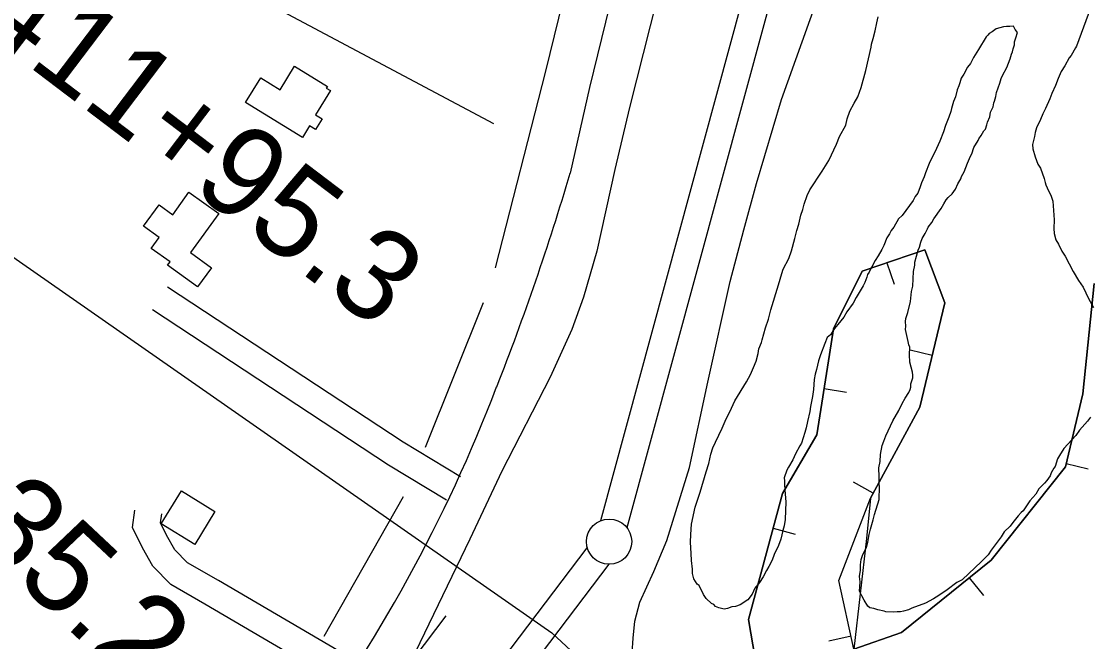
# Model space of a CAD drawing. Extents: x 3250478 to 3288318, y 788638 to 816472.
# Drawn here: x 3272509 to 3273689, y 796970 to 797655 of the extents above; entities that cross this region are included whole.
import ezdxf

# ---------------------------------------------------------------- set-up
doc = ezdxf.new("R2010")
doc.units = 0
for name, color, linetype in [('V-BLDG-OTLN', 7, 'Continuous'), ('V-BORW-LINE', 7, 'Continuous'), ('V-LEVE-TOET', 7, 'Continuous'), ('V-ROAD-CNTR', 7, 'Continuous'), ('V-SITE-VEGE', 7, 'Continuous'), ('V-SURV-IDEN', 7, 'Continuous'), ('V-SURV-LINE', 7, 'Continuous'), ('V-TOPO-SHOR', 7, 'Continuous'), ('V-UTIL-LINE', 7, 'Continuous')]:
    doc.layers.add(name, color=color, linetype=linetype)

msp = doc.modelspace()

# ---------------------------------------------------------------- linework, layer by layer
at = {"layer": 'V-BLDG-OTLN'}
for points in [[(3272850.3, 797578.2), (3272833.9, 797551.4), (3272841, 797547.1), (3272833.7, 797535.2), (3272827.1, 797539.2), (3272819.2, 797526.4), (3272756.4, 797565), (3272773.2, 797592.4), (3272794.8, 797579.2), (3272810.7, 797605.1), (3272846.9, 797582.9), (3272845.7, 797581)], [(3272726.9, 797442.4), (3272695.8, 797399.3), (3272718.7, 797382.7), (3272703.5, 797361.6), (3272670.4, 797385.4), (3272673.1, 797389), (3272652.4, 797403.9), (3272661.1, 797416), (3272643.9, 797428.4), (3272660.9, 797452), (3272676, 797441.2), (3272694, 797466.1)], [(3272685.6, 797136.4), (3272722.7, 797113.6), (3272700.3, 797077.1), (3272663.2, 797099.9)]]:
    msp.add_lwpolyline(points, close=True, dxfattribs=at)
at = {"layer": 'V-BORW-LINE'}
for p, q in [((3273465, 797388.1), (3273473, 797364.4)), ((3273515, 797285.7), (3273490.6, 797291.5)), ((3273395.6, 797249.3), (3273420.3, 797245.4)), ((3273663, 797166.5), (3273687.3, 797160.6)), ((3273449.9, 797133.8), (3273427.9, 797145.7)), ((3273339.3, 797095), (3273363.4, 797088.5)), ((3273555.8, 797040.2), (3273571.5, 797020.8)), ((3273425.3, 796975.9), (3273400.9, 796970.5))]:
    msp.add_line(p, q, dxfattribs=at)
for points in [[(3273319.3, 796951.3), (3273312.1, 796994.4), (3273349.6, 797133.4), (3273387.6, 797198.3), (3273401.5, 797287), (3273405.9, 797315), (3273437.5, 797378.7), (3273506.9, 797402.4), (3273528.8, 797343.8), (3273501.4, 797228.8), (3273446.8, 797128.2), (3273442.5, 797083.6), (3273428.5, 796961.4), (3273480.9, 796980), (3273579.9, 797059.6), (3273662.1, 797162.9), (3273681.4, 797243.3), (3273694, 797365.4)], [(3273694, 797365.4), (3273681.4, 797243.3), (3273662.1, 797162.9), (3273579.9, 797059.6), (3273480.9, 796980), (3273428.5, 796961.4), (3273411.8, 797037.3), (3273446.8, 797128.2), (3273501.4, 797228.8), (3273528.8, 797343.8), (3273506.9, 797402.4), (3273437.5, 797378.7), (3273405.9, 797315), (3273401.5, 797287), (3273387.6, 797198.3), (3273349.6, 797133.4), (3273312.1, 796994.4), (3273319.3, 796951.3)]]:
    msp.add_lwpolyline(points, dxfattribs=at)
at = {"layer": 'V-LEVE-TOET'}
for points in [[(3273241.4, 797799.7), (3273180.6, 797559.5), (3273164.3, 797491), (3273144.4, 797401.1), (3273129.6, 797350.1), (3273116.8, 797314.3), (3273092.9, 797261.7), (3273039.5, 797158.1), (3273004.1, 797083), (3272939.1, 796947.8)], [(3273183.6, 796957.5), (3273184.6, 796973.6), (3273186.3, 796992.3), (3273191.9, 797013.4), (3273207.3, 797047.1), (3273221.9, 797081.5), (3273246.8, 797162.1), (3273267.1, 797256.4), (3273291.7, 797367.5), (3273306.9, 797424.5), (3273320.9, 797475.6), (3273348.5, 797568.5), (3273387.3, 797676.3)]]:
    msp.add_lwpolyline(points, dxfattribs=at)
at = {"layer": 'V-ROAD-CNTR'}
for points in [[(3273256.8, 798057.7), (3273207.2, 797870.4), (3273136.3, 797581.8), (3273115.1, 797487.2)], [(3272994, 797151.7), (3272930.5, 797190), (3272670.2, 797361)], [(3272978.6, 797126), (3272914.5, 797164.6), (3272653.7, 797336)], [(3272865.3, 796921.2), (3272711.5, 797011.3), (3272673.8, 797032.8), (3272654.1, 797053.2), (3272642.8, 797073.4), (3272631.6, 797095.8), (3272634.3, 797114.9)], [(3272880.5, 796947.1), (3272726.5, 797037.3), (3272692.4, 797056.7), (3272678.3, 797071.3), (3272669.3, 797087.4), (3272662.6, 797100.9), (3272664, 797110.9)]]:
    msp.add_lwpolyline(points, dxfattribs=at)
for centre, radius, start, end in [((3270322.3, 798316.2), 2913.3, 338.5531, 343.4673), ((3271454.8, 797853.6), 1690.1, 323.2352, 339.1119)]:
    msp.add_arc(centre, radius, start, end, dxfattribs=at)
at = {"layer": 'V-SITE-VEGE'}
for points in [[(3273738.5, 797801.5), (3273674.5, 797627.2), (3273673.2, 797625.3), (3273668.4, 797617), (3273666.4, 797614.5), (3273661.6, 797605.6), (3273657.5, 797599.2), (3273654, 797591.6), (3273651.2, 797583.9), (3273647, 797574.9), (3273644.8, 797569.2), (3273640, 797558.3), (3273637.2, 797552.6), (3273634.4, 797546.2), (3273630.2, 797537.2), (3273628.7, 797532.1), (3273628, 797527.6), (3273625.7, 797518.6), (3273626.2, 797514), (3273628.5, 797504.9), (3273631.5, 797497), (3273634.6, 797492.4), (3273638.8, 797481.2), (3273639.9, 797476.6), (3273640.5, 797474), (3273643.5, 797467.4), (3273646, 797462.8), (3273648.3, 797456.3), (3273649.6, 797435.5), (3273649.3, 797425.8), (3273649.8, 797420.6), (3273651.5, 797413.4), (3273654.6, 797408.7), (3273658.2, 797400.8), (3273662, 797395.5), (3273670.5, 797378.4), (3273676.6, 797368.5), (3273681.6, 797361.2), (3273687.7, 797348.7), (3273693.2, 797338.8)], [(3273359.4, 797401.4), (3273363.1, 797414.9), (3273365.3, 797423.9), (3273367.5, 797430.9), (3273369.8, 797440.6), (3273371.9, 797447), (3273373.4, 797452.8), (3273376.9, 797462.4), (3273379.7, 797468.8), (3273393.4, 797489.1), (3273400.9, 797501.2), (3273409.2, 797519.1), (3273412.7, 797527.4), (3273419.6, 797540.1), (3273421.1, 797547.2), (3273424, 797555.5), (3273428.8, 797564.4), (3273432.9, 797571.4), (3273436.5, 797581.7), (3273441.7, 797600.3), (3273447.7, 797626.1), (3273447.8, 797629.3), (3273449.9, 797635.7), (3273452.1, 797644.1), (3273453.7, 797653.1), (3273455.2, 797659.5)], [(3273494.2, 797378.3), (3273495.7, 797385.3), (3273495.8, 797388.6), (3273499.5, 797402.1), (3273500.9, 797405.3), (3273502.3, 797411), (3273503.8, 797414.9), (3273507.2, 797420.6), (3273509.9, 797425.7), (3273510.6, 797427.6), (3273514.7, 797432.7), (3273516.8, 797436.5), (3273524.9, 797447.9), (3273527.7, 797453), (3273530.4, 797457.5), (3273532.4, 797460), (3273537.1, 797464.4), (3273540.5, 797469.5), (3273543.3, 797475.2), (3273546.7, 797480.9), (3273547.4, 797483.5), (3273550.2, 797488.6), (3273553.8, 797498.2), (3273557.2, 797505.9), (3273558.6, 797508.4), (3273560.8, 797515.5), (3273565.6, 797523.1), (3273566.3, 797525), (3273569, 797528.8), (3273571.8, 797533.9), (3273573.8, 797535.8), (3273575.2, 797540.3), (3273576, 797543.5), (3273578.7, 797549.3), (3273579.5, 797554.4), (3273582.3, 797560.2), (3273583.1, 797564.7), (3273583.8, 797566.6), (3273585.3, 797571.7), (3273586.1, 797576.2), (3273589.7, 797586.5), (3273591.1, 797591.6), (3273592.5, 797594.8), (3273597.3, 797603.8), (3273600.9, 797613.4), (3273602.4, 797618.5), (3273603.7, 797621.1), (3273604.5, 797624.3), (3273605.9, 797628.8), (3273606, 797632), (3273607.5, 797636.5), (3273609, 797642.3), (3273606.5, 797645.6), (3273604.6, 797649.5), (3273600.7, 797649), (3273596.9, 797649.1), (3273593.6, 797648.6), (3273585.7, 797646.3), (3273581.1, 797643.2), (3273577.8, 797641.3), (3273576.4, 797639.4), (3273574.4, 797637.6), (3273566.2, 797623.6), (3273560.7, 797614.7), (3273557.3, 797608.3), (3273553.9, 797603.9), (3273549.8, 797596.2), (3273547, 797591.8), (3273545.6, 797586.6), (3273544.2, 797583.4), (3273542.7, 797578.9), (3273540.5, 797571.2), (3273538.4, 797566.1), (3273536.2, 797558.4), (3273535.5, 797555.2), (3273533.3, 797548.8), (3273529.8, 797539.8), (3273527.6, 797532.7), (3273523.4, 797522.5), (3273517.8, 797510.4), (3273515.1, 797505.3), (3273511.6, 797497.6), (3273507.4, 797487.4), (3273505.9, 797482.9), (3273503.1, 797476.5), (3273501.7, 797472), (3273498.9, 797465), (3273496.2, 797461.2), (3273494.1, 797456.7), (3273486, 797445.9), (3273481.9, 797440.2), (3273477.9, 797436.5), (3273472.4, 797427.6), (3273469.7, 797423.8), (3273467.6, 797419.9), (3273464.9, 797415.5), (3273461.4, 797407.2), (3273459.3, 797402.7), (3273455.2, 797395.7), (3273451.8, 797390.6), (3273448.3, 797383.6)], [(3273448.3, 797383.6), (3273446.3, 797380.4), (3273445.5, 797377.9), (3273443.5, 797375.3), (3273442.7, 797372.1), (3273440.6, 797366.4), (3273438.6, 797362.5), (3273431, 797349.8), (3273427.6, 797343.4), (3273420.8, 797333.9), (3273417.3, 797328.2), (3273410.6, 797320), (3273407.2, 797315.6), (3273402.5, 797308.6), (3273399.1, 797305.5), (3273396.3, 797299.1), (3273391.4, 797286.3), (3273389.2, 797279.9), (3273387, 797270.2), (3273385.5, 797265.1), (3273384.7, 797259.3), (3273383.7, 797248.3), (3273382.8, 797240.5), (3273380.5, 797229.6), (3273379.6, 797223.8), (3273377.3, 797212.8), (3273375.8, 797205.7), (3273374.4, 797200.6), (3273370.7, 797189), (3273368.7, 797185.9), (3273363.9, 797177), (3273361.1, 797170.6), (3273356.3, 797162.3), (3273354.2, 797159.1), (3273351.4, 797150.8), (3273351.9, 797147.5), (3273351.8, 797143), (3273352.7, 797132.6), (3273353.1, 797124.1), (3273352.5, 797104.7), (3273351.6, 797097.6), (3273350.1, 797092.5), (3273347.9, 797082.8), (3273345.1, 797075.8), (3273340.2, 797066.2), (3273338.1, 797059.8), (3273334.6, 797052.8), (3273331.9, 797048.3), (3273328.4, 797041.3), (3273324.3, 797035), (3273318.9, 797028.7), (3273316.1, 797022.3), (3273311.4, 797015.9), (3273302.8, 797010.4), (3273297.5, 797008.6), (3273293.6, 797008.1), (3273289, 797006.3), (3273285.1, 797005.8), (3273279.3, 797007.2), (3273275.5, 797008.7), (3273273.6, 797010.7), (3273271.1, 797012), (3273265.4, 797017.4), (3273262.3, 797022), (3273257.4, 797031.9), (3273255.5, 797033.3), (3273251.8, 797039.2), (3273250.1, 797045.1), (3273250.2, 797049.7), (3273249.2, 797059.4), (3273248.8, 797067.2), (3273247.9, 797079.6), (3273248.2, 797088), (3273249.2, 797099.6), (3273253.1, 797118.3), (3273258.8, 797135), (3273265.4, 797157.4), (3273268.2, 797166.4), (3273270.5, 797176.7), (3273272.7, 797183.8), (3273275.5, 797190.2), (3273283.1, 797205.5), (3273287.3, 797215.7), (3273291.5, 797223.4), (3273297, 797235.5), (3273310, 797256.5), (3273314.2, 797264.8), (3273317.7, 797272.4), (3273320.5, 797279.5), (3273322.7, 797287.8), (3273323.5, 797293), (3273326.3, 797300), (3273327.1, 797303.2), (3273330.7, 797316.1), (3273334.3, 797325.7), (3273336.6, 797336), (3273345.2, 797363.6), (3273348.9, 797376.4), (3273350.3, 797380.9), (3273356.6, 797393), (3273359.4, 797401.4)], [(3273689.9, 797217.7), (3273686.6, 797213.3), (3273677.8, 797203.2), (3273673.7, 797197.5), (3273660.3, 797183), (3273655.5, 797175.4), (3273653.5, 797171.5), (3273650.6, 797163.2), (3273649.2, 797161.3), (3273646.5, 797156.2), (3273645.1, 797153), (3273641.7, 797147.9), (3273639, 797144.8), (3273632.9, 797138.5), (3273629.5, 797132.8), (3273622.8, 797125.2), (3273615.3, 797114.4), (3273613.3, 797112.5), (3273609.9, 797108.8), (3273603.9, 797101.2), (3273601.2, 797097.4), (3273594.5, 797091.1), (3273591, 797085.4), (3273580.2, 797070.8), (3273576.8, 797065.7), (3273569.4, 797058.2), (3273548, 797038.1), (3273542.1, 797035.1), (3273531.5, 797027), (3273522.2, 797020.8), (3273516.2, 797017.1), (3273507.7, 797012.2), (3273492.6, 797006.9), (3273488.6, 797005), (3273483.4, 797003.3), (3273480.1, 797002.7), (3273476.3, 797002.9), (3273471.7, 797002.4), (3273463.9, 797002.6), (3273462, 797003.3), (3273454.9, 797004.8), (3273450.4, 797006.3), (3273445.9, 797007.1), (3273444, 797009.1), (3273439.7, 797015.7), (3273437.3, 797020.3), (3273434.8, 797025.6), (3273435.2, 797035.9), (3273434.7, 797041.8), (3273435.6, 797048.9), (3273435.8, 797054.7), (3273436.6, 797060.5), (3273438.1, 797065), (3273442.2, 797074), (3273443.7, 797079.7), (3273445.3, 797088.1), (3273446.8, 797093.9), (3273449.7, 797104.2), (3273451.2, 797110), (3273456.2, 797126.7), (3273456.7, 797140.9), (3273456.2, 797144.2), (3273456.4, 797151.9), (3273456.1, 797161.7), (3273457.6, 797168.8), (3273457.8, 797176.5), (3273459.5, 797186.2), (3273461.6, 797191.3), (3273463.7, 797197.1), (3273471.4, 797213.7), (3273478.2, 797225.1), (3273481.7, 797232.8), (3273485.1, 797238.5), (3273489.2, 797244.9), (3273490.6, 797248.1), (3273491.3, 797250.6), (3273491.5, 797254.5), (3273493.6, 797260.9), (3273493.7, 797264.2), (3273493.2, 797267.4), (3273490.3, 797278.5), (3273489.9, 797286.3), (3273490.2, 797294.8), (3273489, 797297.4), (3273488.4, 797301.3), (3273485.6, 797314.3), (3273485.7, 797318.2), (3273485.3, 797323.4), (3273486, 797326.7), (3273488.2, 797333.1), (3273491.1, 797345.3), (3273492.1, 797356.3), (3273493.6, 797362.1), (3273494.2, 797378.3)]]:
    msp.add_lwpolyline(points, dxfattribs=at)
at = {"layer": 'V-SURV-LINE'}
for points in [[(3273148.8, 797103.4), (3273405.2, 798045.4)], [(3273434.1, 798037.6), (3273177.8, 797095.5)], [(3272892.4, 796754.8), (3273134, 797073.3)], [(3273157.9, 797055.2), (3272916.3, 796736.6)]]:
    msp.add_lwpolyline(points, dxfattribs=at)
msp.add_circle((3273158.1, 797080.2), 25, dxfattribs=at)
at = {"layer": 'V-TOPO-SHOR'}
for p, q in [((3272955.2, 797184.5), (3273019.3, 797344.2)), ((3272843.3, 796976), (3272930.8, 797130))]:
    msp.add_line(p, q, dxfattribs=at)
for points in [[(3273030.7, 797541.4), (3272757, 797687.2), (3272818.9, 797797.5), (3272858.6, 797912.3), (3272827.8, 798005)], [(3273032.5, 797382.7), (3273088, 797599.6), (3273107.2, 797677.8)], [(3272977.6, 796998.4), (3272800.9, 796764.5), (3272571.2, 796451.1), (3272549.2, 796402.5), (3272553.6, 796376), (3272588.9, 796309.8), (3272681.5, 796053.7), (3272734.5, 795987.4), (3272796.2, 795903.5), (3272875.7, 795828.5), (3273043.4, 795700.4), (3273189.1, 795607.6), (3273290.6, 795484), (3273352.4, 795413.3)]]:
    msp.add_lwpolyline(points, dxfattribs=at)
at = {"layer": 'V-UTIL-LINE'}
msp.add_lwpolyline([(3271779.1, 797708), (3272434.5, 797439.4), (3273094.7, 796979.4), (3273232.3, 796851.7), (3274234.6, 796227.9)], dxfattribs=at)

# ---------------------------------------------------------------- texts
at = {"layer": 'V-SURV-IDEN'}
for s, rotation, p in [('2411+95.3', 322.8286, (3272395.3, 797697.1)), ('2416+35.2', 316.8308, (3272172.2, 797347.6))]:
    msp.add_text(s, height=100, rotation=rotation, dxfattribs=at).set_placement(p)

doc.saveas('drawing.dxf')
